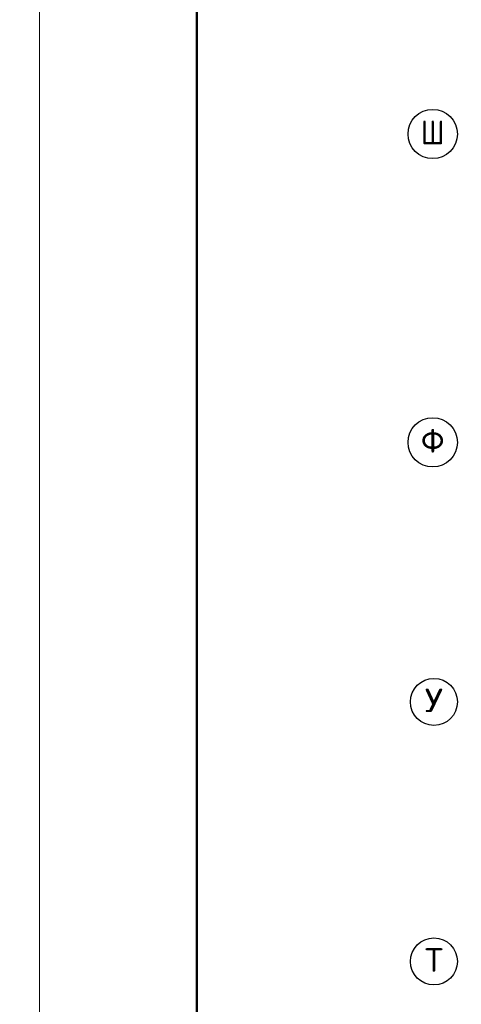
# Model space of a CAD drawing. Header units: millimetres. Extents: x 40580 to 559114, y -343730 to 81020.
# Tile 606 of 656: x 486970 to 492579, y -80731 to -68214. Entities that reach past the tile are written whole.
import ezdxf
from ezdxf.enums import TextEntityAlignment as Align

# ---------------------------------------------------------------- set-up
doc = ezdxf.new("R2010")
doc.units = ezdxf.units.MM
doc.linetypes.add('______5', pattern=[1100, 800, -100, 100, -100])
doc.layers.add('___________________', color=253, linetype='______5')
doc.layers.add('Standard', color=7, linetype='Continuous', lineweight=25)
doc.styles.add('ISOCPEUR', font='isocpeur.ttf')

msp = doc.modelspace()

# ---------------------------------------------------------------- linework, layer by layer
at = {"layer": '___________________', "color": 7, "linetype": 'Continuous'}
for centre, radius in [((492216.1, -69667), 313.4), ((492216.1, -73587), 313.4), ((492231.5, -76887), 298.8), ((492231.5, -80187), 298.8)]:
    msp.add_circle(centre, radius, dxfattribs=at)
at = {"layer": 'Standard', "color": 7, "linetype": 'Continuous', "lineweight": 13, "transparency": 33554687}
for points in [[(457519.9, -54794), (457519.9, -96794), (487219.9, -96794), (487219.9, -54794), (457519.9, -54794)], [(487219.9, -54794), (487219.9, -96794), (516919.9, -96794), (516919.9, -54794), (487219.9, -54794)]]:
    msp.add_lwpolyline(points, close=True, dxfattribs=at)
at = {"layer": 'Standard', "color": 7, "linetype": 'Continuous', "lineweight": 50, "transparency": 33554687}
msp.add_lwpolyline([(516419.9, -56794), (516419.9, -96294), (489219.9, -96294), (489219.9, -55294), (516419.9, -55294)], close=True, dxfattribs=at)

# ---------------------------------------------------------------- texts
at = {"layer": '___________________', "color": 7, "linetype": 'Continuous', "style": 'ISOCPEUR'}
for s, p, p2 in [('Ш', (492066.1, -69797.5), (492366.1, -69797.5)), ('Ф', (492066.1, -73717.5), (492366.1, -73717.5))]:
    msp.add_text(s, height=300, dxfattribs=at).set_placement(p, p2, align=Align.FIT)
at = {"layer": '___________________', "color": 7, "linetype": 'Continuous', "style": 'ISOCPEUR', "width": 0.999536}
for s, p, p2 in [('У', (492111.5, -77017.5), (492351.4, -77017.5)), ('Т', (492111.5, -80317.5), (492351.4, -80317.5))]:
    msp.add_text(s, height=300, dxfattribs=at).set_placement(p, p2, align=Align.FIT)

doc.saveas('drawing.dxf')
